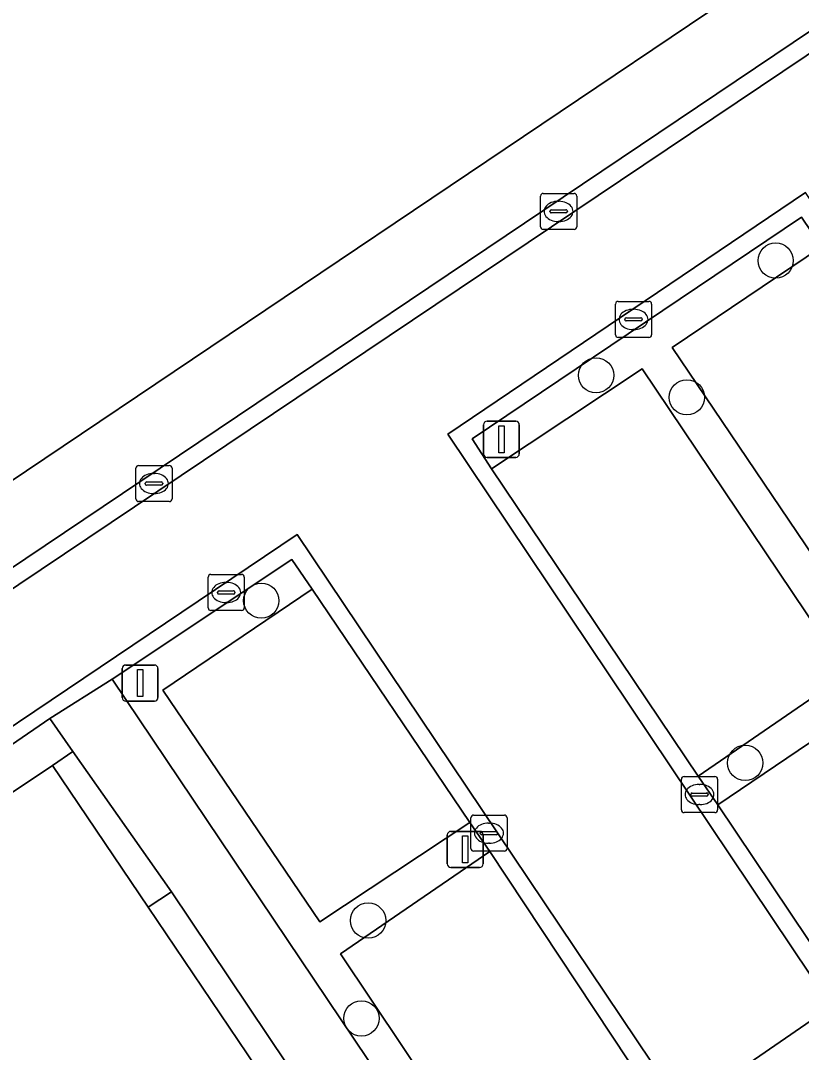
# Model space of a CAD drawing. Extents: x 158793 to 159888, y 384317 to 385256.
# Drawn here: x 159093.84 to 159115.45, y 384644.16 to 384672.74 of the extents above; entities that cross this region are included whole.
import ezdxf

# ---------------------------------------------------------------- set-up
doc = ezdxf.new("R2010")
doc.units = 0
for name, color, linetype in [('IMGEO_Boom', 7, 'Continuous'), ('IMGEO_Groenvoorziening', 7, 'Continuous'), ('IMGEO_Haag', 7, 'Continuous'), ('IMGEO_Kolk', 7, 'Continuous'), ('IMGEO_Lichtmast', 7, 'Continuous'), ('IMGEO_Pand', 7, 'Continuous'), ('IMGEO_Parkeervlak_open', 7, 'Continuous'), ('IMGEO_Rijbaan_lokaal_open', 7, 'Continuous'), ('IMGEO_Voetpad_open', 7, 'Continuous')]:
    doc.layers.add(name, color=color, linetype=linetype)

msp = doc.modelspace()

# ---------------------------------------------------------------- linework, layer by layer
at = {"layer": 'IMGEO_Boom'}
for centre in [(159114.743, 384666.095), (159109.771, 384662.916), (159112.284, 384662.306), (159100.502, 384656.673), (159113.899, 384652.179), (159103.46, 384647.812), (159103.275, 384645.1)]:
    msp.add_circle(centre, 0.489, dxfattribs=at)
at = {"layer": 'IMGEO_Groenvoorziening'}
msp.add_lwpolyline([(159097.742, 384678.578), (159096.312, 384680.64), (159079.482, 384669.508), (159079.569, 384669.376), (159079.588, 384669.39), (159080.687, 384667.744), (159085.364, 384670.862), (159087.614, 384667.53), (159092.976, 384659.587), (159114.386, 384674.002)], dxfattribs=at)
for points in [[(159120.93, 384659.167), (159120.327, 384659.978), (159116.258, 384657.194), (159111.875, 384663.683), (159116.016, 384666.475), (159115.455, 384667.3), (159106.342, 384661.154), (159106.872, 384660.324), (159111.048, 384663.099), (159116.72, 384654.645), (159112.598, 384651.807), (159113.143, 384651.018), (159117.273, 384653.813), (159120.263, 384649.331), (159116.153, 384646.532), (159116.728, 384645.734), (159125.846, 384651.898), (159125.255, 384652.689), (159121.114, 384649.907), (159116.78, 384656.351)], [(159106.828, 384649.729), (159106.275, 384650.526), (159102.123, 384647.774), (159097.779, 384654.19), (159101.913, 384656.989), (159101.349, 384657.816), (159096.373, 384654.502), (159106.798, 384638.971), (159111.78, 384642.323), (159111.159, 384643.182), (159107.026, 384640.418), (159102.694, 384646.893)], [(159094.723, 384652.11), (159095.283, 384652.499), (159094.647, 384653.405), (159086.296, 384647.672), (159086.741, 384646.77)], [(159106.149, 384636.469), (159104.422, 384639.047), (159098.017, 384648.608), (159097.374, 384648.178), (159101.854, 384641.533), (159103.802, 384638.624), (159112.838, 384625.132), (159113.303, 384624.421), (159114.705, 384622.279), (159115.366, 384622.711)]]:
    msp.add_lwpolyline(points, close=True, dxfattribs=at)
at = {"layer": 'IMGEO_Haag'}
msp.add_lwpolyline([(159098.017, 384648.608), (159097.374, 384648.178), (159101.854, 384641.533), (159103.802, 384638.624), (159112.838, 384625.132), (159113.303, 384624.421), (159114.705, 384622.279), (159115.366, 384622.711), (159106.149, 384636.469), (159104.422, 384639.047)], close=True, dxfattribs=at)
at = {"layer": 'IMGEO_Kolk'}
for p, q in [((159108.308, 384667.957), (159109.16, 384667.957)), ((159108.233, 384667.031), (159108.233, 384667.883)), ((159108.721, 384667.737), (159108.746, 384667.737)), ((159109.234, 384667.883), (159109.234, 384667.031)), ((159108.492, 384667.451), (159108.492, 384667.463)), ((159108.93, 384667.414), (159108.532, 384667.414)), ((159108.535, 384667.5), (159108.933, 384667.5)), ((159108.976, 384667.463), (159108.976, 384667.451)), ((159108.744, 384667.177), (159108.719, 384667.177)), ((159109.16, 384666.957), (159108.308, 384666.957)), ((159110.307, 384664.039), (159110.307, 384664.891)), ((159110.382, 384664.965), (159111.234, 384664.965)), ((159111.308, 384664.891), (159111.308, 384664.039)), ((159110.795, 384664.745), (159110.82, 384664.745)), ((159110.566, 384664.459), (159110.566, 384664.471)), ((159111.004, 384664.422), (159110.606, 384664.422)), ((159110.609, 384664.508), (159111.007, 384664.508)), ((159111.05, 384664.471), (159111.05, 384664.459)), ((159111.234, 384663.965), (159110.382, 384663.965)), ((159110.818, 384664.185), (159110.793, 384664.185)), ((159097.029, 384659.492), (159097.029, 384660.344)), ((159097.104, 384660.418), (159097.956, 384660.418)), ((159098.03, 384660.344), (159098.03, 384659.492)), ((159097.331, 384659.961), (159097.729, 384659.961)), ((159097.517, 384660.198), (159097.542, 384660.198)), ((159097.288, 384659.912), (159097.288, 384659.924)), ((159097.726, 384659.875), (159097.328, 384659.875)), ((159097.772, 384659.924), (159097.772, 384659.912)), ((159097.956, 384659.418), (159097.104, 384659.418)), ((159097.54, 384659.638), (159097.515, 384659.638)), ((159099.106, 384657.4), (159099.958, 384657.4)), ((159099.031, 384656.474), (159099.031, 384657.326)), ((159099.519, 384657.18), (159099.544, 384657.18)), ((159100.032, 384657.326), (159100.032, 384656.474)), ((159099.29, 384656.894), (159099.29, 384656.906)), ((159099.728, 384656.857), (159099.33, 384656.857)), ((159099.333, 384656.943), (159099.731, 384656.943)), ((159099.774, 384656.906), (159099.774, 384656.894)), ((159099.542, 384656.62), (159099.517, 384656.62)), ((159099.958, 384656.4), (159099.106, 384656.4)), ((159112.133, 384650.876), (159112.133, 384651.728)), ((159112.208, 384651.802), (159113.06, 384651.802)), ((159113.134, 384651.728), (159113.134, 384650.876)), ((159112.621, 384651.582), (159112.646, 384651.582)), ((159112.392, 384651.296), (159112.392, 384651.308)), ((159112.83, 384651.259), (159112.432, 384651.259)), ((159112.435, 384651.345), (159112.833, 384651.345)), ((159112.876, 384651.308), (159112.876, 384651.296)), ((159113.06, 384650.802), (159112.208, 384650.802)), ((159112.644, 384651.022), (159112.619, 384651.022)), ((159106.305, 384649.807), (159106.305, 384650.659)), ((159106.38, 384650.733), (159107.232, 384650.733)), ((159106.793, 384650.513), (159106.818, 384650.513)), ((159107.306, 384650.659), (159107.306, 384649.807)), ((159106.564, 384650.227), (159106.564, 384650.239)), ((159106.607, 384650.276), (159107.005, 384650.276)), ((159107.048, 384650.239), (159107.048, 384650.227)), ((159107.002, 384650.19), (159106.604, 384650.19)), ((159106.816, 384649.953), (159106.791, 384649.953)), ((159107.232, 384649.733), (159106.38, 384649.733))]:
    msp.add_line(p, q, dxfattribs=at)
for points in [[(159108.308, 384667.957), (159109.16, 384667.957)], [(159108.233, 384667.031), (159108.233, 384667.883)], [(159109.234, 384667.883), (159109.234, 384667.031)], [(159109.16, 384666.957), (159108.308, 384666.957)], [(159110.307, 384664.039), (159110.307, 384664.891)], [(159110.382, 384664.965), (159111.234, 384664.965)], [(159111.308, 384664.891), (159111.308, 384664.039)], [(159111.234, 384663.965), (159110.382, 384663.965)], [(159097.029, 384659.492), (159097.029, 384660.344)], [(159097.104, 384660.418), (159097.956, 384660.418)], [(159098.03, 384660.344), (159098.03, 384659.492)], [(159097.956, 384659.418), (159097.104, 384659.418)], [(159099.106, 384657.4), (159099.958, 384657.4)], [(159099.031, 384656.474), (159099.031, 384657.326)], [(159100.032, 384657.326), (159100.032, 384656.474)], [(159099.958, 384656.4), (159099.106, 384656.4)], [(159112.133, 384650.876), (159112.133, 384651.728)], [(159112.208, 384651.802), (159113.06, 384651.802)], [(159113.134, 384651.728), (159113.134, 384650.876)], [(159113.06, 384650.802), (159112.208, 384650.802)], [(159106.305, 384649.807), (159106.305, 384650.659)], [(159106.38, 384650.733), (159107.232, 384650.733)], [(159107.306, 384650.659), (159107.306, 384649.807)], [(159107.232, 384649.733), (159106.38, 384649.733)]]:
    msp.add_lwpolyline(points, dxfattribs=at)
for centre, radius, start, end in [((159108.31, 384667.881), 0.0765, 91.552, 178.448), ((159108.31, 384667.881), 0.0765, 91.552, 178.448), ((159109.158, 384667.881), 0.0765, 1.552, 88.448), ((159109.158, 384667.881), 0.0765, 1.552, 88.448), ((159108.532, 384667.46), 0.0403, 85.8775, 175.7526), ((159108.529, 384667.45), 0.0366, 178.938, 274.7102), ((159108.933, 384667.457), 0.043, 264.8664, 352.4533), ((159108.937, 384667.462), 0.0386, 1.7309, 96.639), ((159108.31, 384667.033), 0.0765, 181.552, 268.448), ((159108.31, 384667.033), 0.0765, 181.552, 268.448), ((159109.158, 384667.033), 0.0765, 271.552, 358.448), ((159109.158, 384667.033), 0.0765, 271.552, 358.448), ((159110.384, 384664.889), 0.0765, 91.552, 178.448), ((159110.384, 384664.889), 0.0765, 91.552, 178.448), ((159111.232, 384664.889), 0.0765, 1.552, 88.448), ((159111.232, 384664.889), 0.0765, 1.552, 88.448), ((159110.606, 384664.468), 0.0403, 85.8775, 175.7526), ((159110.603, 384664.458), 0.0366, 178.938, 274.7102), ((159111.007, 384664.465), 0.043, 264.8664, 352.4533), ((159111.011, 384664.47), 0.0386, 1.7309, 96.639), ((159110.384, 384664.041), 0.0765, 181.552, 268.448), ((159110.384, 384664.041), 0.0765, 181.552, 268.448), ((159111.232, 384664.041), 0.0765, 271.552, 358.448), ((159111.232, 384664.041), 0.0765, 271.552, 358.448), ((159097.106, 384660.342), 0.0765, 91.552, 178.448), ((159097.106, 384660.342), 0.0765, 91.552, 178.448), ((159097.954, 384660.342), 0.0765, 1.552, 88.448), ((159097.954, 384660.342), 0.0765, 1.552, 88.448), ((159097.328, 384659.921), 0.0403, 85.8775, 175.7526), ((159097.733, 384659.923), 0.0386, 1.7309, 96.639), ((159097.325, 384659.911), 0.0366, 178.938, 274.7102), ((159097.729, 384659.918), 0.043, 264.8664, 352.4533), ((159097.106, 384659.494), 0.0765, 181.552, 268.448), ((159097.106, 384659.494), 0.0765, 181.552, 268.448), ((159097.954, 384659.494), 0.0765, 271.552, 358.448), ((159097.954, 384659.494), 0.0765, 271.552, 358.448), ((159099.108, 384657.324), 0.0765, 91.552, 178.448), ((159099.108, 384657.324), 0.0765, 91.552, 178.448), ((159099.956, 384657.324), 0.0765, 1.552, 88.448), ((159099.956, 384657.324), 0.0765, 1.552, 88.448), ((159099.33, 384656.903), 0.0403, 85.8775, 175.7526), ((159099.327, 384656.893), 0.0366, 178.938, 274.7102), ((159099.731, 384656.9), 0.043, 264.8664, 352.4533), ((159099.735, 384656.905), 0.0386, 1.7309, 96.639), ((159099.108, 384656.476), 0.0765, 181.552, 268.448), ((159099.108, 384656.476), 0.0765, 181.552, 268.448), ((159099.956, 384656.476), 0.0765, 271.552, 358.448), ((159099.956, 384656.476), 0.0765, 271.552, 358.448), ((159112.21, 384651.726), 0.0765, 91.552, 178.448), ((159112.21, 384651.726), 0.0765, 91.552, 178.448), ((159113.058, 384651.726), 0.0765, 1.552, 88.448), ((159113.058, 384651.726), 0.0765, 1.552, 88.448), ((159112.432, 384651.305), 0.0403, 85.8775, 175.7526), ((159112.429, 384651.295), 0.0366, 178.938, 274.7102), ((159112.833, 384651.302), 0.043, 264.8664, 352.4533), ((159112.837, 384651.307), 0.0386, 1.7309, 96.639), ((159112.21, 384650.878), 0.0765, 181.552, 268.448), ((159112.21, 384650.878), 0.0765, 181.552, 268.448), ((159113.058, 384650.878), 0.0765, 271.552, 358.448), ((159113.058, 384650.878), 0.0765, 271.552, 358.448), ((159106.382, 384650.657), 0.0765, 91.552, 178.448), ((159106.382, 384650.657), 0.0765, 91.552, 178.448), ((159107.23, 384650.657), 0.0765, 1.552, 88.448), ((159107.23, 384650.657), 0.0765, 1.552, 88.448), ((159106.604, 384650.236), 0.0403, 85.8775, 175.7526), ((159106.601, 384650.226), 0.0366, 178.938, 274.7102), ((159107.005, 384650.233), 0.043, 264.8664, 352.4533), ((159107.009, 384650.238), 0.0386, 1.7309, 96.639), ((159106.382, 384649.809), 0.0765, 181.552, 268.448), ((159106.382, 384649.809), 0.0765, 181.552, 268.448), ((159107.23, 384649.809), 0.0765, 271.552, 358.448), ((159107.23, 384649.809), 0.0765, 271.552, 358.448)]:
    msp.add_arc(centre, radius, start, end, dxfattribs=at)
for centre, major_axis, ratio, start_param, end_param in [((159108.72, 384667.457), (-0.387, 0.002), 0.722429, 4.712389, 7.853982), ((159108.745, 384667.457), (-0.39, 0.002), 0.717154, 1.570796, 4.712389), ((159110.794, 384664.465), (-0.387, 0.002), 0.722429, 4.712389, 7.853982), ((159110.819, 384664.465), (-0.39, 0.002), 0.717154, 1.570796, 4.712389), ((159097.516, 384659.918), (-0.387, 0.002), 0.722429, 4.712389, 7.853982), ((159097.541, 384659.918), (-0.39, 0.002), 0.717154, 1.570796, 4.712389), ((159099.518, 384656.9), (-0.387, 0.002), 0.722429, 4.712389, 7.853982), ((159099.543, 384656.9), (-0.39, 0.002), 0.717154, 1.570796, 4.712389), ((159112.62, 384651.302), (-0.387, 0.002), 0.722429, 4.712389, 7.853982), ((159112.645, 384651.302), (-0.39, 0.002), 0.717154, 1.570796, 4.712389), ((159106.792, 384650.233), (-0.387, 0.002), 0.722429, 4.712389, 7.853982), ((159106.817, 384650.233), (-0.39, 0.002), 0.717154, 1.570796, 4.712389)]:
    msp.add_ellipse(centre, major_axis=major_axis, ratio=ratio, start_param=start_param, end_param=end_param, dxfattribs=at)
at = {"layer": 'IMGEO_Lichtmast'}
for p, q in [((159106.655, 384660.744), (159106.655, 384661.544)), ((159106.655, 384661.544), (159106.655, 384660.744)), ((159106.755, 384661.644), (159107.545, 384661.644)), ((159107.545, 384661.644), (159106.755, 384661.644)), ((159107.645, 384661.544), (159107.645, 384660.744)), ((159107.645, 384660.744), (159107.645, 384661.544)), ((159107.545, 384660.644), (159106.755, 384660.644)), ((159106.755, 384660.644), (159107.545, 384660.644)), ((159096.751, 384654.89), (159097.541, 384654.89)), ((159097.541, 384654.89), (159096.751, 384654.89)), ((159096.651, 384653.99), (159096.651, 384654.79)), ((159096.651, 384654.79), (159096.651, 384653.99)), ((159097.641, 384654.79), (159097.641, 384653.99)), ((159097.641, 384653.99), (159097.641, 384654.79)), ((159097.541, 384653.89), (159096.751, 384653.89)), ((159096.751, 384653.89), (159097.541, 384653.89)), ((159105.752, 384650.282), (159106.542, 384650.282)), ((159106.542, 384650.282), (159105.752, 384650.282)), ((159105.652, 384649.382), (159105.652, 384650.182)), ((159105.652, 384650.182), (159105.652, 384649.382)), ((159106.642, 384650.182), (159106.642, 384649.382)), ((159106.642, 384649.382), (159106.642, 384650.182)), ((159106.542, 384649.282), (159105.752, 384649.282)), ((159105.752, 384649.282), (159106.542, 384649.282))]:
    msp.add_line(p, q, dxfattribs=at)
for points in [[(159107.075, 384661.519), (159107.225, 384661.519), (159107.225, 384660.769), (159107.075, 384660.769), (159107.075, 384661.519)], [(159097.071, 384654.765), (159097.221, 384654.765), (159097.221, 384654.015), (159097.071, 384654.015), (159097.071, 384654.765)], [(159106.072, 384650.157), (159106.222, 384650.157), (159106.222, 384649.407), (159106.072, 384649.407), (159106.072, 384650.157)]]:
    msp.add_lwpolyline(points, dxfattribs=at)
for centre, start, end in [((159106.755, 384661.544), 90, 180), ((159106.755, 384661.544), 90, 180), ((159107.545, 384661.544), 0, 90), ((159107.545, 384661.544), 360, 90), ((159106.755, 384660.744), 180, 270), ((159106.755, 384660.744), 180, 270), ((159107.545, 384660.744), 270, 0), ((159107.545, 384660.744), 270, 0), ((159096.751, 384654.79), 90, 180), ((159096.751, 384654.79), 90, 180), ((159097.541, 384654.79), 0, 90), ((159097.541, 384654.79), 360, 90), ((159096.751, 384653.99), 180, 270), ((159096.751, 384653.99), 180, 270), ((159097.541, 384653.99), 270, 0), ((159097.541, 384653.99), 270, 0), ((159105.752, 384650.182), 90, 180), ((159105.752, 384650.182), 90, 180), ((159106.542, 384650.182), 0, 90), ((159106.542, 384650.182), 360, 90), ((159105.752, 384649.382), 180, 270), ((159105.752, 384649.382), 180, 270), ((159106.542, 384649.382), 270, 0), ((159106.542, 384649.382), 270, 0)]:
    msp.add_arc(centre, 0.1, start, end, dxfattribs=at)
at = {"layer": 'IMGEO_Pand'}
msp.add_lwpolyline([(159097.374, 384648.178), (159094.723, 384652.11), (159086.741, 384646.77), (159091.339, 384639.907), (159093.881, 384636.112), (159101.854, 384641.533)], close=True, dxfattribs=at)
at = {"layer": 'IMGEO_Parkeervlak_open'}
for points in [[(159116.016, 384666.475), (159111.875, 384663.683), (159116.258, 384657.194), (159120.327, 384659.978)], [(159106.872, 384660.324), (159112.598, 384651.807), (159116.72, 384654.645), (159111.048, 384663.099)], [(159101.913, 384656.989), (159097.779, 384654.19), (159102.123, 384647.774), (159106.275, 384650.526)], [(159113.143, 384651.018), (159116.153, 384646.532), (159120.263, 384649.331), (159117.273, 384653.813)], [(159106.828, 384649.729), (159102.694, 384646.893), (159107.026, 384640.418), (159111.159, 384643.182)]]:
    msp.add_lwpolyline(points, close=True, dxfattribs=at)
at = {"layer": 'IMGEO_Rijbaan_lokaal_open'}
for points in [[(159123.154, 384679.895), (159115.398, 384674.683), (159114.386, 384674.002), (159092.976, 384659.587), (159091.396, 384658.524), (159089.164, 384657.021), (159083.762, 384653.406), (159076.201, 384648.352), (159076.202, 384648.351), (159079.779, 384642.984), (159078.044, 384641.798), (159072.82, 384638.349), (159064.596, 384632.772)], [(159124.276, 384678.229), (159083.889, 384651.05), (159084.148, 384650.648), (159124.574, 384677.811)], [(159124.574, 384677.811), (159084.148, 384650.648), (159083.889, 384651.05), (159124.276, 384678.229)], [(159061.214, 384624.822), (159066.125, 384628.106), (159067.304, 384628.917), (159069.385, 384630.332), (159070.296, 384630.934), (159072.658, 384627.446), (159079.875, 384632.241), (159081.526, 384633.338), (159081.883, 384633.575), (159091.339, 384639.907), (159086.741, 384646.77), (159086.296, 384647.672), (159086.028, 384648.086), (159101.495, 384658.503), (159112.174, 384642.595), (159116.293, 384645.434), (159105.668, 384661.285), (159115.57, 384667.981)]]:
    msp.add_lwpolyline(points, dxfattribs=at)
for points in [[(159106.872, 384660.324), (159106.342, 384661.154), (159115.455, 384667.3), (159116.016, 384666.475), (159120.327, 384659.978), (159120.93, 384659.167), (159125.255, 384652.689), (159125.846, 384651.898), (159126.067, 384652.043), (159115.57, 384667.981), (159105.668, 384661.285), (159116.293, 384645.434), (159116.728, 384645.734), (159116.153, 384646.532), (159113.143, 384651.018), (159112.598, 384651.807)], [(159086.028, 384648.086), (159086.296, 384647.672), (159094.647, 384653.405), (159096.373, 384654.502), (159101.349, 384657.816), (159101.913, 384656.989), (159106.275, 384650.526), (159106.828, 384649.729), (159111.159, 384643.182), (159111.78, 384642.323), (159112.174, 384642.595), (159101.495, 384658.503)]]:
    msp.add_lwpolyline(points, close=True, dxfattribs=at)
at = {"layer": 'IMGEO_Voetpad_open'}
msp.add_lwpolyline([(159146.994, 384644.33), (159139.241, 384655.885), (159136.871, 384659.186), (159136.246, 384658.77), (159135.895, 384658.537), (159130.835, 384655.176), (159130.227, 384654.776), (159126.067, 384652.043), (159125.846, 384651.898), (159116.728, 384645.734), (159116.293, 384645.434), (159112.174, 384642.595), (159111.78, 384642.323), (159106.798, 384638.971), (159096.373, 384654.502), (159094.647, 384653.405), (159095.283, 384652.499), (159098.017, 384648.608), (159104.422, 384639.047), (159106.149, 384636.469), (159107.897, 384637.647), (159136.677, 384657.042)], dxfattribs=at)
msp.add_lwpolyline([(159095.283, 384652.499), (159094.723, 384652.11), (159097.374, 384648.178), (159098.017, 384648.608)], close=True, dxfattribs=at)

doc.saveas('drawing.dxf')
